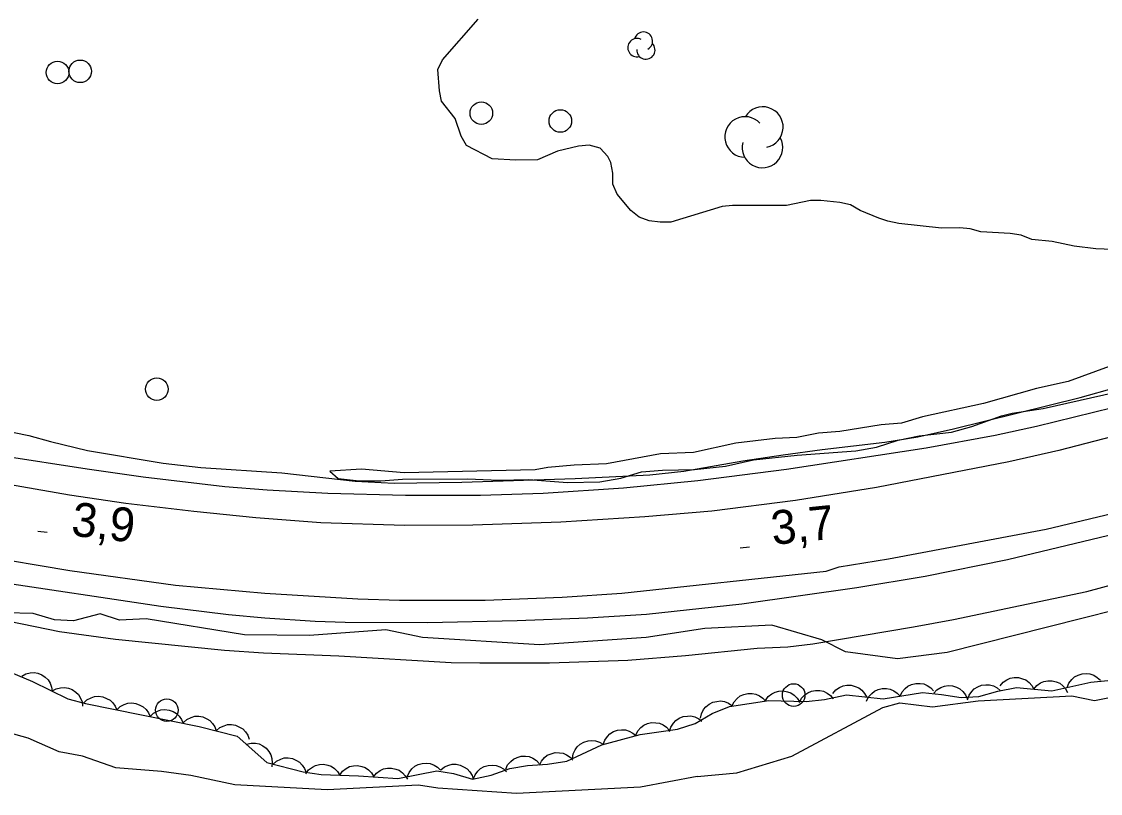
# Model space of a CAD drawing. Extents: x 336540 to 340074, y 5572036 to 5573747.
# Drawn here: x 338250.2 to 338345.7, y 5572471.1 to 5572539.5 of the extents above; entities that cross this region are included whole.
import ezdxf

# ---------------------------------------------------------------- set-up
doc = ezdxf.new("R2010")
doc.units = 0
for name, color, linetype in [('Niveau 2', 7, 'Continuous'), ('Niveau 21', 7, 'Continuous'), ('Niveau 22', 7, 'Continuous'), ('Niveau 3', 7, 'Continuous'), ('Niveau 36', 7, 'Continuous'), ('Niveau 4', 7, 'Continuous'), ('Niveau 44', 7, 'Continuous')]:
    doc.layers.add(name, color=color, linetype=linetype)

msp = doc.modelspace()

# ---------------------------------------------------------------- linework, layer by layer
at = {"layer": 'Niveau 2'}
for points in [[(338339.65, 5572520.16), (338338.69, 5572520.53), (338337.73, 5572520.68), (338335.13, 5572520.84), (338334.17, 5572521.1), (338333.27, 5572521.19), (338331.64, 5572521.16), (338327.86, 5572521.58), (338326.89, 5572521.78), (338326.1, 5572522.05), (338324.45, 5572522.74), (338323.6, 5572523.23), (338322.64, 5572523.43), (338320.95, 5572523.62), (338320.05, 5572523.6), (338317.92, 5572523.16), (338313.13, 5572523.16), (338312.23, 5572523.09), (338307.7, 5572521.7), (338306.74, 5572521.68), (338305.78, 5572521.82), (338304.87, 5572522.14), (338304.13, 5572522.74), (338302.92, 5572524.17), (338302.56, 5572525.06), (338302.54, 5572526.02), (338302.36, 5572526.97), (338302.12, 5572527.52), (338301.43, 5572528.24), (338300.47, 5572528.5), (338299.51, 5572528.42), (338297.66, 5572527.99), (338295.88, 5572527.22), (338293.96, 5572527.18), (338291.88, 5572527.3), (338289.6, 5572528.48), (338289.13, 5572529.32), (338288.6, 5572530.88), (338287.38, 5572532.42), (338287.2, 5572533.31), (338287.05, 5572535.22), (338287.48, 5572536.07), (338290.62, 5572539.68)], [(338349.01, 5572519.18), (338345.3, 5572519.33), (338343.38, 5572519.57), (338341.45, 5572519.97), (338339.65, 5572520.16)], [(338346.5, 5572508.91), (338342.86, 5572507.6), (338340.05, 5572506.97), (338335.35, 5572505.64), (338329.96, 5572504.45), (338328.11, 5572503.9), (338326.31, 5572503.75), (338322.66, 5572503.17), (338320.75, 5572503.01), (338318.84, 5572502.63), (338316.93, 5572502.54), (338313.45, 5572502.12), (338309.69, 5572501.31), (338306.76, 5572501.19), (338301.99, 5572500.3), (338299.12, 5572500.18), (338296.81, 5572499.96), (338295.69, 5572499.77), (338284.09, 5572499.51), (338280.31, 5572499.82), (338277.49, 5572499.65), (338278.24, 5572498.99), (338280.1, 5572498.8), (338282.02, 5572498.79), (338283.93, 5572498.94), (338289.68, 5572498.96), (338292.5, 5572498.85), (338295.09, 5572498.91), (338298.53, 5572498.65), (338301.4, 5572498.71), (338303.25, 5572499.03), (338305.1, 5572499.58), (338306.96, 5572499.73), (338309.77, 5572499.79), (338312.53, 5572500.08), (338315, 5572500.64), (338318.87, 5572501.06), (338324.05, 5572501.46), (338325.9, 5572501.78), (338327.81, 5572502.38), (338329.66, 5572502.76), (338332.52, 5572503.1), (338334.32, 5572503.59), (338336.95, 5572504.55), (338337.9, 5572504.79), (338340.65, 5572505.19), (338348.11, 5572506.87)], [(338359.02, 5572490.39), (338332.14, 5572483.58), (338327.75, 5572483.02), (338323.16, 5572483.64), (338321.06, 5572484.71), (338316.62, 5572486.01), (338310.69, 5572485.71), (338305.5, 5572484.92), (338296.05, 5572484.27), (338285.69, 5572484.93), (338282.45, 5572485.61), (338275.71, 5572485.1), (338269.95, 5572485.14), (338261.23, 5572486.56), (338258.88, 5572486.45), (338257.17, 5572487.02), (338254.82, 5572486.4), (338253.13, 5572486.48), (338251.23, 5572487.05), (338248.85, 5572487.1)], [(338310.02, 5572472.61), (338313.54, 5572472.94), (338318.39, 5572474.41), (338326.45, 5572478.71), (338327.95, 5572479.12), (338330.85, 5572478.77), (338334.89, 5572479.3), (338343.17, 5572479.75), (338345.2, 5572479.35), (338347.73, 5572479.83)], [(338310.02, 5572472.61), (338305.01, 5572471.67), (338294.03, 5572471.11), (338287.06, 5572471.59), (338285.35, 5572471.85), (338277.26, 5572471.44), (338269.1, 5572471.88), (338265.18, 5572472.69), (338262.61, 5572473.05), (338258.55, 5572473.37), (338255.61, 5572474.4), (338253.55, 5572474.8), (338250.78, 5572476.01), (338247.7, 5572476.87), (338242.61, 5572477.13)]]:
    msp.add_lwpolyline(points, dxfattribs=at)
at = {"layer": 'Niveau 21'}
for points in [[(338469.12, 5572546.81), (338452.25, 5572540.24), (338441.21, 5572536.17), (338406.19, 5572522.55), (338381.35, 5572513.36), (338374.09, 5572510.91), (338363.32, 5572507.46), (338358.52, 5572505.97), (338351.6, 5572503.95), (338342.04, 5572501.49), (338337.6, 5572500.48), (338325.88, 5572498.21), (338318.72, 5572497.05), (338311.32, 5572496.11), (338305.37, 5572495.59), (338297.95, 5572495.14), (338290.17, 5572494.86), (338284.12, 5572494.84), (338276.71, 5572495.08), (338270.95, 5572495.5), (338265.45, 5572496.06), (338259.45, 5572496.78), (338254.44, 5572497.52), (338231.96, 5572501.46)], [(338246.41, 5572492.2), (338254.48, 5572490.84), (338263.83, 5572489.54), (338271.73, 5572488.83), (338279.98, 5572488.34), (338283.66, 5572488.22), (338291.25, 5572488.23), (338298.06, 5572488.48), (338303.35, 5572488.83), (338321.44, 5572490.78), (338322.6, 5572491.17), (338326.96, 5572491.87), (338340.91, 5572494.5), (338356.49, 5572498.23), (338364.82, 5572500.8), (338381.68, 5572506.44), (338408.81, 5572516.77), (338409.33, 5572516.64), (338409.81, 5572517.16), (338420.29, 5572521.17), (338429.45, 5572524.19), (338435.87, 5572526.46), (338446.46, 5572530.56), (338461.87, 5572536.7)], [(338248.37, 5572501.03), (338256.03, 5572499.84), (338260.97, 5572499.15), (338268.21, 5572498.3), (338271.96, 5572497.98), (338277.32, 5572497.69), (338284.21, 5572497.52), (338290.84, 5572497.53), (338296.37, 5572497.69), (338303.49, 5572498.16), (338310.09, 5572498.83), (338317.92, 5572499.82), (338330.28, 5572501.71), (338336.4, 5572502.84), (338340.06, 5572503.63), (338346.79, 5572505.28), (338352.36, 5572506.79), (338359.48, 5572508.91), (338369.86, 5572512.15), (338377.61, 5572514.69), (338394.15, 5572520.47)], [(338410.67, 5572515.45), (338381.54, 5572504.5), (338375.17, 5572502.24), (338371.05, 5572500.87), (338366.91, 5572499.56), (338360.05, 5572497.55), (338347.21, 5572494.14), (338337.5, 5572491.78), (338330.2, 5572490.31), (338324.14, 5572489.31), (338313.96, 5572487.86), (338305.53, 5572486.96), (338300.31, 5572486.62), (338294.09, 5572486.39), (338286.15, 5572486.23), (338278.87, 5572486.24), (338276.21, 5572486.33), (338271.73, 5572486.62), (338268.52, 5572486.93), (338262.54, 5572487.67), (338247.56, 5572489.9)]]:
    msp.add_lwpolyline(points, dxfattribs=at)
at = {"layer": 'Niveau 22'}
msp.add_lwpolyline([(338241.18, 5572487.98), (338253.57, 5572485.46), (338258.52, 5572484.77), (338268.16, 5572483.79), (338271.62, 5572483.56), (338278.29, 5572483.29), (338288.23, 5572482.71), (338290.77, 5572482.68), (338296.94, 5572482.68), (338303.89, 5572482.92), (338308.99, 5572483.31), (338315.32, 5572483.96), (338318.05, 5572484.1), (338320.26, 5572484.35), (338329.18, 5572485.86), (338332.72, 5572486.52), (338344.51, 5572488.99), (338357.06, 5572492.38)], dxfattribs=at)
at = {"layer": 'Niveau 3'}
for p, q in [((338251.66, 5572494.32), (338252.48, 5572494.23)), ((338313.83, 5572492.85), (338314.65, 5572492.94))]:
    msp.add_line(p, q, dxfattribs=at)
at = {"layer": 'Niveau 36'}
for centre in [(338253.399, 5572534.951), (338255.399, 5572535.051), (338290.909, 5572531.341), (338297.904, 5572530.653), (338262.189, 5572506.911), (338318.559, 5572479.821), (338263.069, 5572478.491)]:
    msp.add_circle(centre, 1, dxfattribs=at)
at = {"layer": 'Niveau 4'}
msp.add_lwpolyline([(338248.24, 5572503.33), (338250.86, 5572502.79), (338252.76, 5572502.26), (338256.05, 5572501.49), (338262.73, 5572500.34), (338266.08, 5572499.97), (338273.25, 5572499.5), (338279.75, 5572498.77), (338283.19, 5572498.58), (338289.19, 5572498.68), (338299.23, 5572499.01), (338305.82, 5572499.32), (338308.84, 5572499.64), (338314.06, 5572500.55), (338317.62, 5572501.08), (338321.09, 5572501.57), (338326.64, 5572502.21), (338329.54, 5572502.68), (338332.7, 5572503.38), (338343.92, 5572506.18), (338350.24, 5572507.95)], dxfattribs=at)
at = {"layer": 'Niveau 44'}
for points in [[(338247.94, 5572482.39), (338251.18, 5572481.03), (338254.31, 5572479.49), (338255.87, 5572479.06), (338265.93, 5572477.04), (338269.3, 5572476.19), (338271.93, 5572473.84), (338275.15, 5572473.03), (338276.73, 5572472.8), (338280.05, 5572472.68), (338283.52, 5572472.42), (338286.96, 5572473.11), (338288.46, 5572472.86), (338290.14, 5572472.37), (338291.77, 5572472.73), (338293.43, 5572473.31), (338295.01, 5572473.59), (338296.76, 5572473.71), (338298.48, 5572473.97), (338301.57, 5572475.4), (338304.96, 5572476.33), (338308.29, 5572476.81), (338309.83, 5572477.31), (338311.35, 5572478.19), (338312.87, 5572478.82), (338316.36, 5572479.33), (338319.67, 5572479.24), (338321.29, 5572479.42), (338323.25, 5572479.83), (338326.49, 5572479.5), (338329.96, 5572480.04), (338331.64, 5572479.88), (338333.38, 5572479.6), (338334.94, 5572479.69), (338336.63, 5572480.17), (338338.29, 5572480.49), (338341.42, 5572480.19)], [(338250.22, 5572481.5), (338250.59, 5572481.71), (338250.98, 5572481.8), (338251.31, 5572481.83), (338251.66, 5572481.76), (338252, 5572481.62), (338252.31, 5572481.4), (338252.55, 5572481.18), (338252.73, 5572480.88), (338252.87, 5572480.53), (338252.91, 5572480.18)], [(338336.83, 5572480.63), (338337.1, 5572480.95), (338337.44, 5572481.18), (338337.73, 5572481.32), (338338.08, 5572481.38), (338338.45, 5572481.37), (338338.82, 5572481.27), (338339.12, 5572481.16), (338339.4, 5572480.94), (338339.65, 5572480.66), (338339.82, 5572480.34)], [(338339.82, 5572480.34), (338340.08, 5572480.67), (338340.42, 5572480.89), (338340.72, 5572481.03), (338341.07, 5572481.09), (338341.44, 5572481.09), (338341.81, 5572480.99), (338342.11, 5572480.87), (338342.38, 5572480.65), (338342.63, 5572480.37), (338342.8, 5572480.06)], [(338341.42, 5572480.19), (338344.88, 5572480.96), (338348.18, 5572481.3)], [(338342.78, 5572480.49), (338342.93, 5572480.88), (338343.18, 5572481.2), (338343.42, 5572481.43), (338343.73, 5572481.59), (338344.09, 5572481.7), (338344.47, 5572481.72), (338344.79, 5572481.7), (338345.12, 5572481.58), (338345.44, 5572481.39), (338345.71, 5572481.14)], [(338252.91, 5572480.18), (338253.28, 5572480.38), (338253.67, 5572480.47), (338254, 5572480.5), (338254.35, 5572480.43), (338254.69, 5572480.3), (338255, 5572480.08), (338255.25, 5572479.86), (338255.42, 5572479.55), (338255.56, 5572479.21), (338255.61, 5572478.85)], [(338313.1, 5572478.85), (338313.28, 5572479.23), (338313.56, 5572479.53), (338313.81, 5572479.74), (338314.14, 5572479.88), (338314.5, 5572479.96), (338314.88, 5572479.95), (338315.2, 5572479.91), (338315.52, 5572479.76), (338315.83, 5572479.55), (338316.07, 5572479.29)], [(338316.07, 5572479.34), (338316.31, 5572479.68), (338316.63, 5572479.92), (338316.92, 5572480.09), (338317.26, 5572480.17), (338317.63, 5572480.19), (338318.01, 5572480.12), (338318.32, 5572480.02), (338318.61, 5572479.82), (338318.87, 5572479.56), (338319.07, 5572479.26)], [(338319.07, 5572479.17), (338319.26, 5572479.54), (338319.55, 5572479.83), (338319.81, 5572480.03), (338320.14, 5572480.16), (338320.5, 5572480.23), (338320.88, 5572480.21), (338321.21, 5572480.16), (338321.52, 5572480), (338321.82, 5572479.78), (338322.05, 5572479.5)], [(338322.02, 5572479.96), (338322.29, 5572480.28), (338322.63, 5572480.5), (338322.93, 5572480.64), (338323.27, 5572480.7), (338323.64, 5572480.69), (338324.01, 5572480.59), (338324.32, 5572480.47), (338324.59, 5572480.25), (338324.83, 5572479.97), (338325, 5572479.65)], [(338325.01, 5572479.27), (338325.19, 5572479.65), (338325.47, 5572479.95), (338325.72, 5572480.16), (338326.04, 5572480.3), (338326.4, 5572480.39), (338326.78, 5572480.39), (338327.11, 5572480.35), (338327.43, 5572480.2), (338327.73, 5572480), (338327.98, 5572479.73)], [(338327.98, 5572479.73), (338328.16, 5572480.11), (338328.43, 5572480.41), (338328.68, 5572480.62), (338329, 5572480.77), (338329.36, 5572480.85), (338329.75, 5572480.85), (338330.07, 5572480.81), (338330.39, 5572480.66), (338330.7, 5572480.46), (338330.94, 5572480.19)], [(338330.96, 5572479.99), (338331.24, 5572480.29), (338331.59, 5572480.5), (338331.9, 5572480.62), (338332.25, 5572480.66), (338332.62, 5572480.63), (338332.98, 5572480.51), (338333.28, 5572480.37), (338333.54, 5572480.13), (338333.77, 5572479.84), (338333.92, 5572479.51)], [(338333.96, 5572479.41), (338334.09, 5572479.81), (338334.33, 5572480.14), (338334.55, 5572480.38), (338334.85, 5572480.56), (338335.2, 5572480.69), (338335.58, 5572480.74), (338335.9, 5572480.74), (338336.24, 5572480.63), (338336.57, 5572480.46), (338336.85, 5572480.23)], [(338255.7, 5572479.09), (338256, 5572479.39), (338256.36, 5572479.58), (338256.67, 5572479.69), (338257.02, 5572479.71), (338257.39, 5572479.67), (338257.74, 5572479.53), (338258.04, 5572479.38), (338258.29, 5572479.14), (338258.5, 5572478.84), (338258.64, 5572478.5)], [(338258.64, 5572478.5), (338258.94, 5572478.8), (338259.3, 5572478.99), (338259.61, 5572479.1), (338259.96, 5572479.12), (338260.33, 5572479.08), (338260.69, 5572478.94), (338260.98, 5572478.79), (338261.23, 5572478.55), (338261.44, 5572478.24), (338261.58, 5572477.91)], [(338310.31, 5572477.76), (338310.4, 5572478.17), (338310.59, 5572478.53), (338310.79, 5572478.79), (338311.07, 5572479.01), (338311.39, 5572479.18), (338311.77, 5572479.26), (338312.09, 5572479.3), (338312.44, 5572479.24), (338312.79, 5572479.11), (338313.09, 5572478.91)], [(338261.58, 5572477.91), (338261.88, 5572478.21), (338262.24, 5572478.39), (338262.55, 5572478.51), (338262.9, 5572478.53), (338263.27, 5572478.49), (338263.63, 5572478.35), (338263.92, 5572478.2), (338264.17, 5572477.95), (338264.38, 5572477.65), (338264.52, 5572477.32)], [(338264.54, 5572477.39), (338264.85, 5572477.67), (338265.22, 5572477.84), (338265.54, 5572477.94), (338265.89, 5572477.94), (338266.25, 5572477.88), (338266.6, 5572477.73), (338266.89, 5572477.57), (338267.12, 5572477.31), (338267.33, 5572477), (338267.45, 5572476.66)], [(338267.45, 5572476.66), (338267.76, 5572476.94), (338268.13, 5572477.11), (338268.44, 5572477.2), (338268.8, 5572477.21), (338269.16, 5572477.15), (338269.51, 5572476.99), (338269.79, 5572476.83), (338270.03, 5572476.57), (338270.23, 5572476.26), (338270.36, 5572475.92)], [(338304.58, 5572476.28), (338304.77, 5572476.65), (338305.04, 5572476.95), (338305.3, 5572477.16), (338305.62, 5572477.3), (338305.98, 5572477.38), (338306.36, 5572477.37), (338306.69, 5572477.33), (338307.01, 5572477.18), (338307.31, 5572476.97), (338307.55, 5572476.7)], [(338307.58, 5572476.58), (338307.7, 5572476.98), (338307.92, 5572477.32), (338308.13, 5572477.57), (338308.43, 5572477.76), (338308.77, 5572477.91), (338309.15, 5572477.96), (338309.47, 5572477.98), (338309.81, 5572477.88), (338310.15, 5572477.73), (338310.43, 5572477.51)], [(338301.7, 5572475.44), (338301.83, 5572475.83), (338302.07, 5572476.16), (338302.3, 5572476.4), (338302.6, 5572476.58), (338302.95, 5572476.71), (338303.33, 5572476.75), (338303.66, 5572476.74), (338303.99, 5572476.63), (338304.32, 5572476.46), (338304.59, 5572476.23)], [(338270.11, 5572475.46), (338270.52, 5572475.57), (338270.92, 5572475.55), (338271.25, 5572475.49), (338271.56, 5572475.33), (338271.86, 5572475.11), (338272.1, 5572474.81), (338272.27, 5572474.53), (338272.36, 5572474.19), (338272.4, 5572473.82), (338272.35, 5572473.46)], [(338298.97, 5572474.2), (338299.04, 5572474.61), (338299.22, 5572474.97), (338299.4, 5572475.25), (338299.67, 5572475.47), (338299.99, 5572475.66), (338300.36, 5572475.76), (338300.68, 5572475.81), (338301.03, 5572475.76), (338301.38, 5572475.64), (338301.69, 5572475.46)], [(338272.48, 5572473.7), (338272.79, 5572473.98), (338273.16, 5572474.15), (338273.47, 5572474.25), (338273.82, 5572474.25), (338274.19, 5572474.2), (338274.54, 5572474.04), (338274.82, 5572473.88), (338275.06, 5572473.62), (338275.26, 5572473.31), (338275.39, 5572472.97)], [(338293.07, 5572473.25), (338293.24, 5572473.63), (338293.51, 5572473.94), (338293.76, 5572474.15), (338294.08, 5572474.3), (338294.43, 5572474.4), (338294.82, 5572474.4), (338295.14, 5572474.37), (338295.46, 5572474.23), (338295.78, 5572474.03), (338296.03, 5572473.77)], [(338296.05, 5572473.6), (338296.23, 5572473.98), (338296.5, 5572474.28), (338296.75, 5572474.49), (338297.08, 5572474.63), (338297.44, 5572474.72), (338297.82, 5572474.71), (338298.14, 5572474.67), (338298.46, 5572474.52), (338298.77, 5572474.32), (338299.01, 5572474.05)], [(338275.38, 5572472.85), (338275.62, 5572473.19), (338275.95, 5572473.43), (338276.24, 5572473.59), (338276.58, 5572473.67), (338276.95, 5572473.69), (338277.32, 5572473.61), (338277.63, 5572473.51), (338277.92, 5572473.31), (338278.18, 5572473.05), (338278.38, 5572472.74)], [(338278.38, 5572472.74), (338278.62, 5572473.08), (338278.95, 5572473.32), (338279.23, 5572473.48), (338279.58, 5572473.56), (338279.95, 5572473.58), (338280.32, 5572473.5), (338280.63, 5572473.4), (338280.92, 5572473.2), (338281.18, 5572472.94), (338281.37, 5572472.63)], [(338281.37, 5572472.58), (338281.63, 5572472.91), (338281.96, 5572473.14), (338282.26, 5572473.29), (338282.6, 5572473.36), (338282.97, 5572473.36), (338283.35, 5572473.27), (338283.65, 5572473.16), (338283.93, 5572472.94), (338284.18, 5572472.67), (338284.36, 5572472.36)], [(338284.35, 5572472.59), (338284.51, 5572472.97), (338284.77, 5572473.28), (338285.01, 5572473.51), (338285.33, 5572473.66), (338285.68, 5572473.77), (338286.07, 5572473.78), (338286.39, 5572473.75), (338286.72, 5572473.62), (338287.03, 5572473.43), (338287.29, 5572473.18)], [(338287.32, 5572473.19), (338287.64, 5572473.46), (338288.02, 5572473.62), (338288.34, 5572473.7), (338288.69, 5572473.69), (338289.05, 5572473.62), (338289.4, 5572473.45), (338289.67, 5572473.28), (338289.9, 5572473.01), (338290.09, 5572472.69), (338290.2, 5572472.35)], [(338290.2, 5572472.38), (338290.36, 5572472.77), (338290.61, 5572473.09), (338290.85, 5572473.32), (338291.16, 5572473.48), (338291.51, 5572473.59), (338291.9, 5572473.61), (338292.22, 5572473.59), (338292.55, 5572473.47), (338292.87, 5572473.28), (338293.13, 5572473.03)]]:
    msp.add_lwpolyline(points, dxfattribs=at)
for centre, radius, start, end in [((338305.26, 5572537.722), 0.812, 299.1841, 164.87269), ((338304.688, 5572537.152), 0.812, 62.0056, 284.68996), ((338305.473, 5572536.943), 0.812, 177.33791, 44.79499), ((338315.828, 5572530.107), 1.8, 281.26999, 148.72707), ((338314.265, 5572529.235), 1.8, 43.11618, 268.80478), ((338315.797, 5572528.308), 1.8, 165.93768, 28.62204)]:
    msp.add_arc(centre, radius, start, end, dxfattribs=at)

# ---------------------------------------------------------------- texts
at = {"layer": 'Niveau 3'}
for s, rotation, p in [('3,9    ', 353.49259, (338254.53, 5572493.95)), ('3,7    ', 5.88941, (338316.71, 5572493.11))]:
    msp.add_text(s, height=3, rotation=rotation, dxfattribs=at).set_placement(p)

doc.saveas('drawing.dxf')
